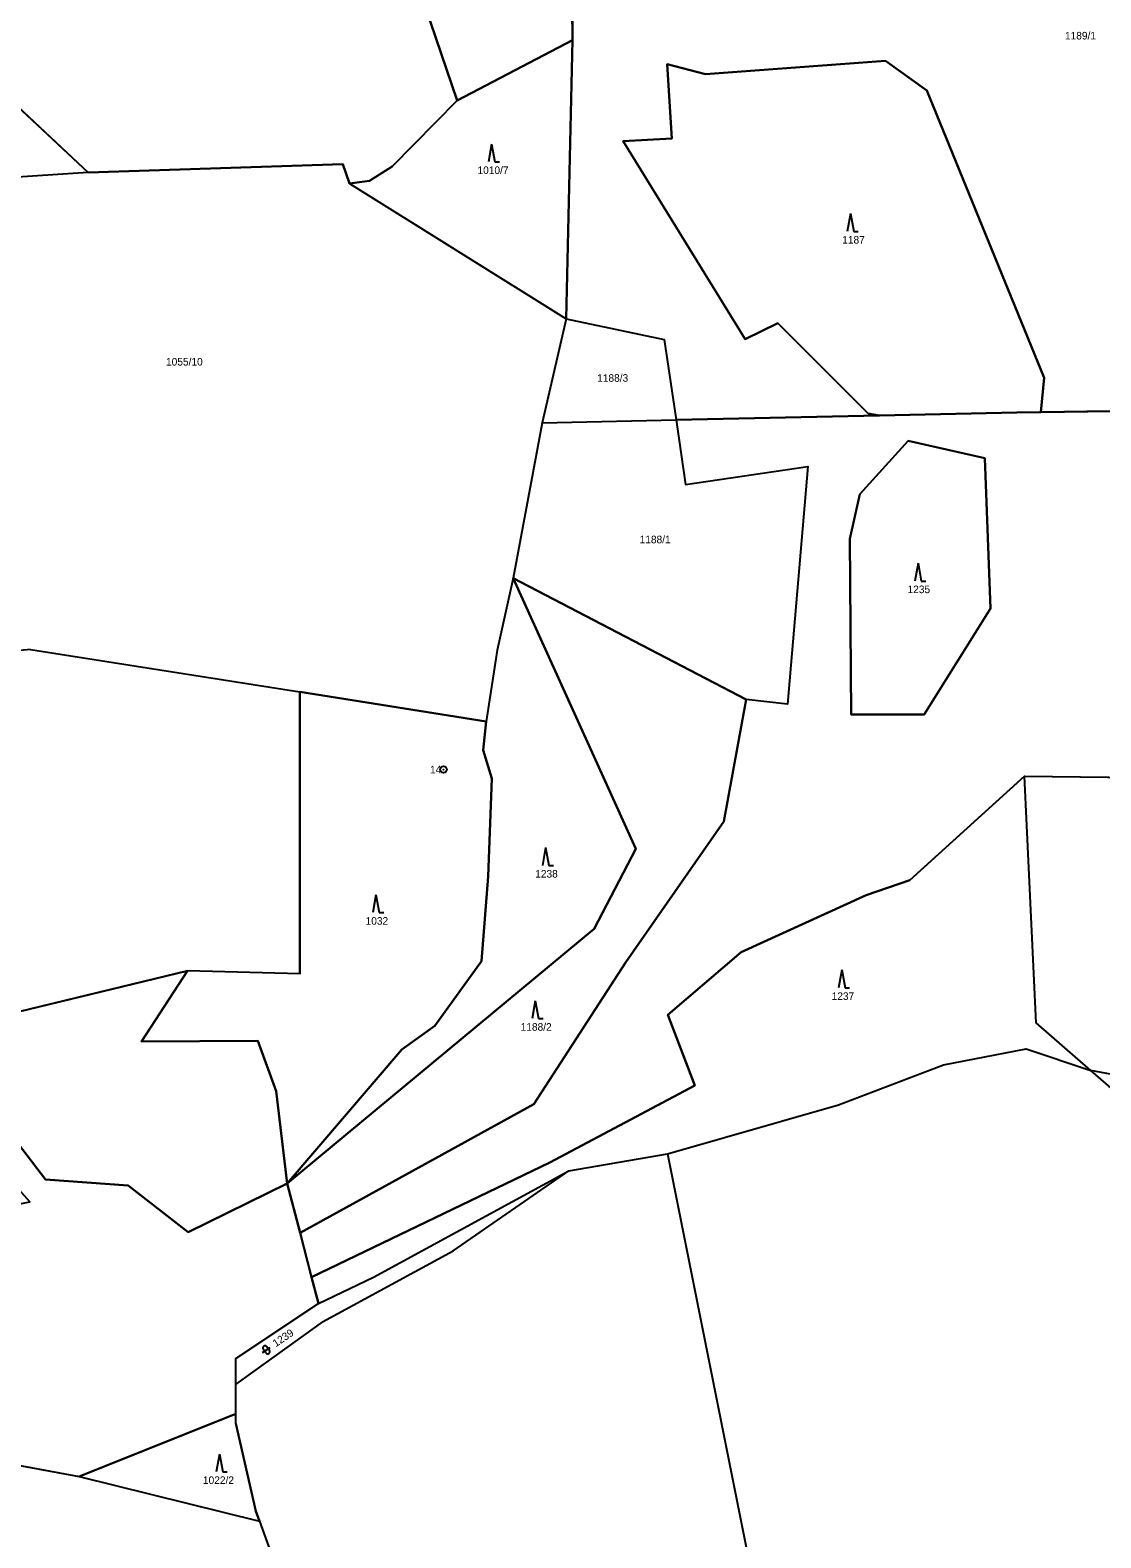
# Model space of a CAD drawing. Extents: x -760642 to -757221, y -1092371 to -1088855.
# Drawn here: x -759476.2 to -759236.4, y -1091216.8 to -1090879.2 of the extents above; entities that cross this region are included whole.
import ezdxf

# ---------------------------------------------------------------- set-up
doc = ezdxf.new("R2010")
doc.units = 0
for name, color, linetype in [('Vrstva 1', 7, 'Continuous'), ('Vrstva 17', 7, 'Continuous'), ('Vrstva 18', 7, 'Continuous'), ('Vrstva 24', 7, 'Continuous'), ('Vrstva 25', 7, 'Continuous'), ('Vrstva 30', 7, 'Continuous')]:
    doc.layers.add(name, color=color, linetype=linetype)

msp = doc.modelspace()

# ---------------------------------------------------------------- linework, layer by layer
at = {"layer": 'Vrstva 1'}
for p, q in [((-759393.62, -1090856.53), (-759380.59, -1090895.02)), ((-759512.4, -1090865.14), (-759463.24, -1090911.1)), ((-759354.85, -1090867.21), (-759354.76, -1090881.48)), ((-759380.59, -1090895.02), (-759354.76, -1090881.48)), ((-759354.76, -1090881.48), (-759356.18, -1090943.85)), ((-759324.95, -1090889.1), (-759284.64, -1090886.09)), ((-759275.4, -1090892.75), (-759284.64, -1090886.09)), ((-759332.48, -1090903.52), (-759333.53, -1090886.84)), ((-759324.95, -1090889.1), (-759333.53, -1090886.84)), ((-759275.4, -1090892.75), (-759249.06, -1090957.11)), ((-759380.59, -1090895.02), (-759395.15, -1090909.74)), ((-759343.4, -1090904.08), (-759332.48, -1090903.52)), ((-759316.09, -1090948.44), (-759343.4, -1090904.08)), ((-759406.19, -1090909.28), (-759463.24, -1090911.1)), ((-759404.65, -1090913.58), (-759406.19, -1090909.28)), ((-759395.15, -1090909.74), (-759400.21, -1090912.96)), ((-759463.24, -1090911.1), (-759482.45, -1090912.4)), ((-759400.21, -1090912.96), (-759404.65, -1090913.58)), ((-759404.65, -1090913.58), (-759356.18, -1090943.85)), ((-759356.18, -1090943.85), (-759361.56, -1090967.16)), ((-759356.18, -1090943.85), (-759334.17, -1090948.51)), ((-759308.73, -1090944.83), (-759316.09, -1090948.44)), ((-759288.49, -1090965.11), (-759308.73, -1090944.83)), ((-759334.17, -1090948.51), (-759331.55, -1090966.52)), ((-759249.06, -1090957.11), (-759249.8, -1090964.81)), ((-759249.8, -1090964.81), (-759193.04, -1090963.98)), ((-759361.56, -1090967.16), (-759367.99, -1091001.91)), ((-759361.56, -1090967.16), (-759331.55, -1090966.52)), ((-759331.55, -1090966.52), (-759285.97, -1090965.54)), ((-759331.55, -1090966.52), (-759329.45, -1090981)), ((-759285.97, -1090965.54), (-759288.49, -1090965.11)), ((-759285.97, -1090965.54), (-759255.23, -1090964.88)), ((-759255.23, -1090964.88), (-759249.8, -1090964.81)), ((-759290.36, -1090983.14), (-759279.58, -1090971.17)), ((-759279.58, -1090971.17), (-759262.37, -1090975.06)), ((-759329.45, -1090981), (-759302.02, -1090976.94)), ((-759302.02, -1090976.94), (-759306.54, -1091030.18)), ((-759262.37, -1090975.06), (-759261.09, -1091008.71)), ((-759292.59, -1090993.15), (-759290.36, -1090983.14)), ((-759292.32, -1091032.46), (-759292.59, -1090993.15)), ((-759367.99, -1091001.91), (-759371.6, -1091018.07)), ((-759367.99, -1091001.91), (-759340.55, -1091062.53)), ((-759367.99, -1091001.91), (-759315.8, -1091029.14)), ((-759261.09, -1091008.71), (-759276, -1091032.45)), ((-759476.12, -1091017.93), (-759487.87, -1091019.06)), ((-759476.12, -1091017.93), (-759415.81, -1091027.43)), ((-759371.6, -1091018.07), (-759374.09, -1091034)), ((-759415.81, -1091027.43), (-759374.09, -1091034)), ((-759415.81, -1091090.57), (-759415.81, -1091027.43)), ((-759315.8, -1091029.14), (-759320.84, -1091056.46)), ((-759306.54, -1091030.18), (-759315.8, -1091029.14)), ((-759374.09, -1091034), (-759374.72, -1091040.48)), ((-759276, -1091032.45), (-759292.32, -1091032.46)), ((-759374.72, -1091040.48), (-759372.77, -1091046.8)), ((-759372.77, -1091046.8), (-759373.66, -1091068.73)), ((-759279.17, -1091069.56), (-759253.49, -1091046.24)), ((-759253.49, -1091046.24), (-759222.07, -1091046.67)), ((-759250.86, -1091101.53), (-759253.49, -1091046.24)), ((-759320.84, -1091056.46), (-759342.76, -1091087.94)), ((-759340.55, -1091062.53), (-759349.87, -1091080.49)), ((-759373.66, -1091068.73), (-759375.11, -1091087.72)), ((-759288.92, -1091072.92), (-759279.17, -1091069.56)), ((-759316.97, -1091085.7), (-759288.92, -1091072.92)), ((-759349.87, -1091080.49), (-759418.62, -1091137.45)), ((-759333.37, -1091099.73), (-759316.97, -1091085.7)), ((-759375.11, -1091087.72), (-759385.58, -1091102.18)), ((-759342.76, -1091087.94), (-759363.4, -1091119.72)), ((-759544.15, -1091114.84), (-759440.94, -1091089.89)), ((-759440.94, -1091089.89), (-759451.26, -1091105.65)), ((-759415.81, -1091090.57), (-759440.94, -1091089.89)), ((-759385.58, -1091102.18), (-759392.96, -1091107.47)), ((-759327.3, -1091115.56), (-759333.37, -1091099.73)), ((-759238.63, -1091112.15), (-759250.86, -1091101.53)), ((-759451.26, -1091105.65), (-759425.18, -1091105.54)), ((-759425.18, -1091105.54), (-759421.13, -1091116.83)), ((-759392.96, -1091107.47), (-759418.62, -1091137.45)), ((-759271.66, -1091110.89), (-759253.15, -1091107.35)), ((-759253.15, -1091107.35), (-759238.63, -1091112.15)), ((-759295.17, -1091119.88), (-759271.66, -1091110.89)), ((-759218.33, -1091116.05), (-759238.63, -1091112.15)), ((-759231.31, -1091118.49), (-759238.63, -1091112.15)), ((-759327.3, -1091115.56), (-759359.8, -1091132.76)), ((-759421.13, -1091116.83), (-759418.62, -1091137.45)), ((-759363.4, -1091119.72), (-759415.75, -1091148.52)), ((-759333.49, -1091130.85), (-759295.17, -1091119.88)), ((-759482.9, -1091123.3), (-759472.81, -1091136.57)), ((-759413.17, -1091158.47), (-759359.8, -1091132.76)), ((-759355.52, -1091134.66), (-759333.49, -1091130.85)), ((-759333.49, -1091130.85), (-759304.24, -1091276.59)), ((-759399.32, -1091158.42), (-759355.52, -1091134.66)), ((-759381.43, -1091152.56), (-759355.52, -1091134.66)), ((-759472.81, -1091136.57), (-759454.25, -1091137.91)), ((-759454.25, -1091137.91), (-759440.83, -1091148.4)), ((-759440.83, -1091148.4), (-759418.62, -1091137.45)), ((-759415.75, -1091148.52), (-759418.62, -1091137.45)), ((-759415.75, -1091148.52), (-759413.17, -1091158.47)), ((-759410.71, -1091168.49), (-759381.43, -1091152.56)), ((-759413.17, -1091158.47), (-759411.65, -1091164.32)), ((-759411.65, -1091164.32), (-759399.32, -1091158.42)), ((-759411.65, -1091164.32), (-759430.17, -1091176.63)), ((-759410.71, -1091168.49), (-759430.17, -1091182.43)), ((-759430.17, -1091182.43), (-759430.17, -1091176.63)), ((-759430.17, -1091189.09), (-759430.17, -1091182.43)), ((-759537.12, -1091189.76), (-759465.21, -1091203.12)), ((-759465.21, -1091203.12), (-759430.17, -1091189.09)), ((-759430.17, -1091191.22), (-759430.17, -1091189.09)), ((-759430.17, -1091191.22), (-759425.68, -1091210.81)), ((-759465.21, -1091203.12), (-759424.86, -1091213.07)), ((-759425.68, -1091210.81), (-759424.86, -1091213.07)), ((-759424.86, -1091213.07), (-759418.57, -1091230.37))]:
    msp.add_line(p, q, dxfattribs=at)
at = {"layer": 'Vrstva 24'}
for radius in [0.75, 0.0327]:
    msp.add_circle((-759383.62, -1091044.8), radius, dxfattribs=at)
at = {"layer": 'Vrstva 25'}
for p, q in [((-759372.842, -1090904.739), (-759373.575, -1090908.739)), ((-759372.842, -1090904.739), (-759372.109, -1090908.739)), ((-759372.109, -1090908.739), (-759371.109, -1090908.739)), ((-759292.472, -1090920.329), (-759293.205, -1090924.329)), ((-759292.472, -1090920.329), (-759291.739, -1090924.329)), ((-759291.739, -1090924.329), (-759290.739, -1090924.329)), ((-759277.342, -1090998.589), (-759278.075, -1091002.589)), ((-759277.342, -1090998.589), (-759276.609, -1091002.589)), ((-759276.609, -1091002.589), (-759275.609, -1091002.589)), ((-759360.752, -1091062.279), (-759361.485, -1091066.279)), ((-759360.752, -1091062.279), (-759360.019, -1091066.279)), ((-759360.019, -1091066.279), (-759359.019, -1091066.279)), ((-759398.752, -1091072.829), (-759399.485, -1091076.829)), ((-759398.752, -1091072.829), (-759398.019, -1091076.829)), ((-759398.019, -1091076.829), (-759397.019, -1091076.829)), ((-759294.422, -1091089.669), (-759295.155, -1091093.669)), ((-759294.422, -1091089.669), (-759293.689, -1091093.669)), ((-759293.689, -1091093.669), (-759292.689, -1091093.669)), ((-759363.072, -1091096.569), (-759363.805, -1091100.569)), ((-759363.072, -1091096.569), (-759362.339, -1091100.569)), ((-759362.339, -1091100.569), (-759361.339, -1091100.569)), ((-759424.139, -1091175.292), (-759422.482, -1091174.171)), ((-759423.444, -1091175.426), (-759424.005, -1091174.598)), ((-759422.616, -1091174.866), (-759423.177, -1091174.037)), ((-759433.822, -1091198.049), (-759434.555, -1091202.049)), ((-759433.822, -1091198.049), (-759433.089, -1091202.049)), ((-759433.089, -1091202.049), (-759432.089, -1091202.049))]:
    msp.add_line(p, q, dxfattribs=at)
for centre, start, end in [((-759423.591, -1091174.318), 34.08714, 214.08714), ((-759423.03, -1091175.146), 214.08714, 34.08714)]:
    msp.add_arc(centre, 0.5, start, end, dxfattribs=at)
at = {"layer": 'Vrstva 30'}
for points in [[(-759451.63, -1090844.46), (-759393.62, -1090856.53), (-759380.59, -1090895.02), (-759354.76, -1090881.48), (-759354.85, -1090867.21), (-759367.06, -1090816.52), (-759359.59, -1090797.7), (-759369.02, -1090804.11), (-759371.85, -1090814.86), (-759384.73, -1090831.64), (-759401.78, -1090837.9), (-759451.63, -1090844.46)], [(-759512.4, -1090865.14), (-759463.24, -1090911.1), (-759406.19, -1090909.28), (-759404.65, -1090913.58), (-759400.21, -1090912.96), (-759395.15, -1090909.74), (-759380.59, -1090895.02), (-759393.62, -1090856.53), (-759451.63, -1090844.46), (-759512.4, -1090865.14)], [(-759354.85, -1090867.21), (-759354.76, -1090881.48), (-759356.18, -1090943.85), (-759334.17, -1090948.51), (-759331.55, -1090966.52), (-759285.97, -1090965.54)], [(-759285.97, -1090965.54), (-759288.49, -1090965.11), (-759308.73, -1090944.83), (-759316.09, -1090948.44), (-759343.4, -1090904.08), (-759332.48, -1090903.52), (-759333.53, -1090886.84), (-759324.95, -1090889.1), (-759284.64, -1090886.09), (-759275.4, -1090892.75), (-759249.06, -1090957.11), (-759249.8, -1090964.81), (-759193.04, -1090963.98), (-759189.37, -1090931.98), (-759190.05, -1090906.9), (-759166.24, -1090892.82), (-759150.4, -1090893.77), (-759150.4, -1090892.85), (-759150.92, -1090872.11)], [(-759354.76, -1090881.48), (-759380.59, -1090895.02), (-759395.15, -1090909.74), (-759400.21, -1090912.96), (-759404.65, -1090913.58), (-759356.18, -1090943.85), (-759354.76, -1090881.48)], [(-759285.97, -1090965.54), (-759255.23, -1090964.88), (-759249.8, -1090964.81), (-759249.06, -1090957.11), (-759275.4, -1090892.75), (-759284.64, -1090886.09), (-759324.95, -1090889.1), (-759333.53, -1090886.84), (-759332.48, -1090903.52), (-759343.4, -1090904.08), (-759316.09, -1090948.44), (-759308.73, -1090944.83), (-759288.49, -1090965.11), (-759285.97, -1090965.54)], [(-759193.04, -1090963.98), (-759249.8, -1090964.81), (-759255.23, -1090964.88), (-759285.97, -1090965.54), (-759331.55, -1090966.52), (-759329.45, -1090981), (-759302.02, -1090976.94), (-759306.54, -1091030.18), (-759315.8, -1091029.14), (-759320.84, -1091056.46), (-759342.76, -1091087.94), (-759363.4, -1091119.72), (-759415.75, -1091148.52), (-759413.17, -1091158.47)], [(-759279.58, -1090971.17), (-759290.36, -1090983.14), (-759292.59, -1090993.15), (-759292.32, -1091032.46), (-759276, -1091032.45), (-759261.09, -1091008.71), (-759262.37, -1090975.06), (-759279.58, -1090971.17)], [(-759374.72, -1091040.48), (-759372.77, -1091046.8), (-759373.66, -1091068.73), (-759375.11, -1091087.72), (-759385.58, -1091102.18), (-759392.96, -1091107.47), (-759418.62, -1091137.45), (-759349.87, -1091080.49), (-759340.55, -1091062.53), (-759367.99, -1091001.91), (-759371.6, -1091018.07), (-759374.09, -1091034), (-759374.72, -1091040.48)], [(-759418.62, -1091137.45), (-759415.75, -1091148.52), (-759363.4, -1091119.72), (-759342.76, -1091087.94), (-759320.84, -1091056.46), (-759315.8, -1091029.14), (-759367.99, -1091001.91), (-759340.55, -1091062.53), (-759349.87, -1091080.49), (-759418.62, -1091137.45)], [(-759451.26, -1091105.65), (-759425.18, -1091105.54), (-759421.13, -1091116.83), (-759418.62, -1091137.45), (-759392.96, -1091107.47), (-759385.58, -1091102.18), (-759375.11, -1091087.72), (-759373.66, -1091068.73), (-759372.77, -1091046.8), (-759374.72, -1091040.48), (-759374.09, -1091034), (-759415.81, -1091027.43), (-759415.81, -1091090.57), (-759440.94, -1091089.89), (-759451.26, -1091105.65)], [(-759238.63, -1091112.15), (-759250.86, -1091101.53), (-759253.49, -1091046.24), (-759279.17, -1091069.56), (-759288.92, -1091072.92), (-759316.97, -1091085.7), (-759333.37, -1091099.73), (-759327.3, -1091115.56), (-759359.8, -1091132.76), (-759413.17, -1091158.47), (-759411.65, -1091164.32), (-759399.32, -1091158.42), (-759355.52, -1091134.66), (-759333.49, -1091130.85), (-759295.17, -1091119.88), (-759271.66, -1091110.89), (-759253.15, -1091107.35), (-759238.63, -1091112.15)], [(-759413.17, -1091158.47), (-759359.8, -1091132.76), (-759327.3, -1091115.56), (-759333.37, -1091099.73), (-759316.97, -1091085.7), (-759288.92, -1091072.92), (-759279.17, -1091069.56), (-759253.49, -1091046.24), (-759222.07, -1091046.67)], [(-759588.2, -1091126.04), (-759588.05, -1091132.18), (-759576.51, -1091139.8), (-759573.46, -1091147.97), (-759561.5, -1091152.36), (-759531.84, -1091152.72), (-759476.31, -1091141.59), (-759486.32, -1091130.37), (-759503.77, -1091132.7), (-759512.68, -1091126.11), (-759482.9, -1091123.3), (-759472.81, -1091136.57), (-759454.25, -1091137.91), (-759440.83, -1091148.4), (-759418.62, -1091137.45), (-759421.13, -1091116.83), (-759425.18, -1091105.54), (-759451.26, -1091105.65), (-759440.94, -1091089.89), (-759544.15, -1091114.84), (-759544.73, -1091128.33), (-759557.56, -1091127.66), (-759562.1, -1091119.66), (-759588.2, -1091126.04)], [(-759465.21, -1091203.12), (-759430.17, -1091189.09), (-759430.17, -1091182.43), (-759430.17, -1091176.63), (-759411.65, -1091164.32), (-759413.17, -1091158.47), (-759415.75, -1091148.52), (-759418.62, -1091137.45), (-759440.83, -1091148.4), (-759454.25, -1091137.91), (-759472.81, -1091136.57), (-759482.9, -1091123.3)], [(-759537.12, -1091189.76), (-759465.21, -1091203.12)], [(-759425.68, -1091210.81), (-759430.17, -1091191.22), (-759430.17, -1091189.09), (-759465.21, -1091203.12), (-759424.86, -1091213.07), (-759425.68, -1091210.81)]]:
    msp.add_lwpolyline(points, dxfattribs=at)

# ---------------------------------------------------------------- texts
at = {"layer": 'Vrstva 17'}
msp.add_text('14', height=1.7, dxfattribs=at).set_placement((-759386.647, -1091045.65))
at = {"layer": 'Vrstva 18'}
for s, p in [('1189/1', (-759244.43, -1090881.33)), ('1010/7', (-759376.015, -1090911.45)), ('1187', (-759294.32, -1090927.04)), ('1055/10', (-759445.78, -1090954.34)), ('1188/3', (-759349.207, -1090957.97)), ('1188/1', (-759339.694, -1090994.13)), ('1235', (-759279.69, -1091005.3)), ('1238', (-759363.084, -1091068.99)), ('1032', (-759401.08, -1091079.54)), ('1237', (-759296.69, -1091096.38)), ('1188/2', (-759366.35, -1091103.28)), ('1022/2', (-759437.51, -1091204.76))]:
    msp.add_text(s, height=1.7, dxfattribs=at).set_placement(p)
msp.add_text('1239', height=1.7, rotation=34.08714, dxfattribs=at).set_placement((-759421.18, -1091174.16))

doc.saveas('drawing.dxf')
